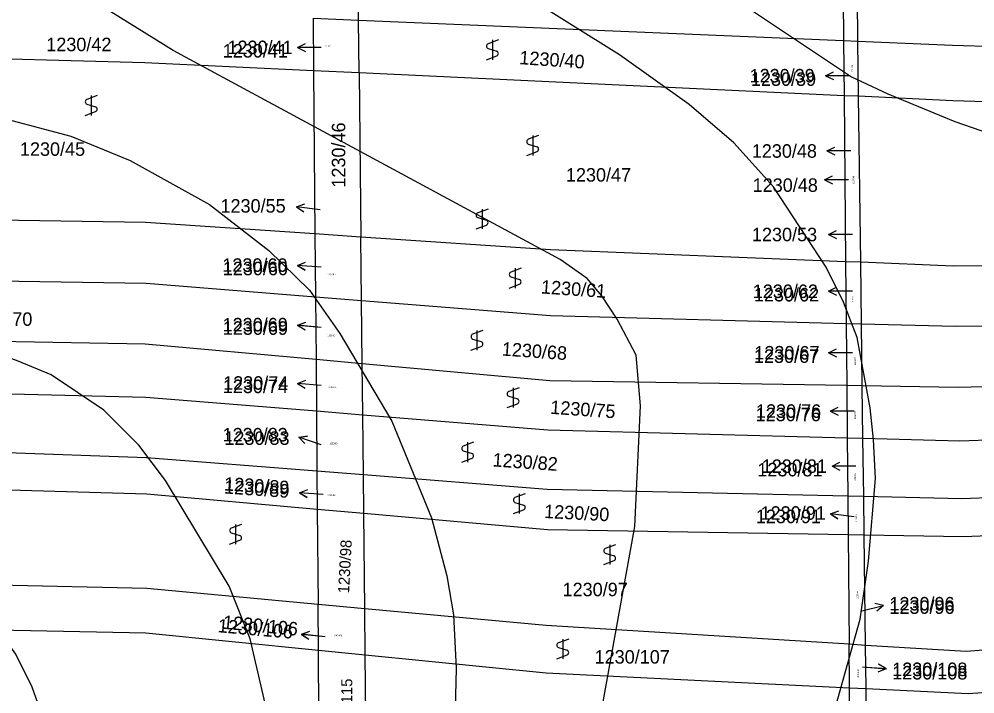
# Model space of a CAD drawing. Extents: x -555860 to -552701, y -1187050 to -1182291.
# Drawn here: x -554089.2 to -553968.7, y -1184633.4 to -1184548.4 of the extents above; entities that cross this region are included whole.
import ezdxf

# ---------------------------------------------------------------- set-up
doc = ezdxf.new("R2010")
doc.units = 0
for name, color, linetype in [('LEG_2b', 7, 'Continuous'), ('Level 16', 7, 'Continuous'), ('Level 25', 7, 'Continuous'), ('Level 40', 7, 'Continuous'), ('Level 41', 7, 'Continuous'), ('navrh_BV', 7, 'Continuous'), ('stav_BV', 7, 'Continuous')]:
    doc.layers.add(name, color=color, linetype=linetype)

msp = doc.modelspace()

# ---------------------------------------------------------------- linework, layer by layer
at = {"layer": 'Level 16'}
for p, q in [((-554054.13, -1184551.93), (-554053.13, -1184551.43)), ((-554051.13, -1184551.93), (-554054.13, -1184551.93)), ((-554054.13, -1184551.93), (-554053.13, -1184552.43)), ((-553987.52, -1184555.5), (-553986.52, -1184555)), ((-553984.52, -1184555.5), (-553987.52, -1184555.5)), ((-553987.52, -1184555.5), (-553986.52, -1184556)), ((-553987.36, -1184564.99), (-553986.36, -1184564.49)), ((-553984.36, -1184564.99), (-553987.36, -1184564.99)), ((-553987.36, -1184564.99), (-553986.36, -1184565.49)), ((-554054.24, -1184572.03), (-554053.18, -1184571.66)), ((-554051.26, -1184572.4), (-554054.24, -1184572.03)), ((-554054.24, -1184572.03), (-554053.31, -1184572.65)), ((-553987.14, -1184575.52), (-553986.14, -1184575.02)), ((-553984.14, -1184575.52), (-553987.14, -1184575.52)), ((-553987.14, -1184575.52), (-553986.14, -1184576.02)), ((-554054.12, -1184579.43), (-554053.09, -1184579)), ((-554051.13, -1184579.63), (-554054.12, -1184579.43)), ((-554054.12, -1184579.43), (-554053.16, -1184580)), ((-553987.14, -1184582.67), (-553986.14, -1184582.17)), ((-553984.14, -1184582.67), (-553987.14, -1184582.67)), ((-553987.14, -1184582.67), (-553986.14, -1184583.17)), ((-554054.12, -1184586.97), (-554053.08, -1184586.55)), ((-554051.13, -1184587.22), (-554054.12, -1184586.97)), ((-554054.12, -1184586.97), (-554053.17, -1184587.55)), ((-553987.14, -1184590.42), (-553986.14, -1184589.92)), ((-553984.14, -1184590.42), (-553987.14, -1184590.42)), ((-553987.14, -1184590.42), (-553986.14, -1184590.92)), ((-554054.12, -1184594.31), (-554053.08, -1184593.89)), ((-554051.13, -1184594.56), (-554054.12, -1184594.31)), ((-554054.12, -1184594.31), (-554053.17, -1184594.89)), ((-553986.93, -1184597.77), (-553985.93, -1184597.27)), ((-553983.93, -1184597.77), (-553986.93, -1184597.77)), ((-553986.93, -1184597.77), (-553985.93, -1184598.27)), ((-554053.97, -1184601.07), (-554052.87, -1184600.92)), ((-554051.13, -1184602.03), (-554053.97, -1184601.07)), ((-554053.97, -1184601.07), (-554053.19, -1184601.87)), ((-553986.71, -1184604.72), (-553985.71, -1184604.22)), ((-553983.71, -1184604.72), (-553986.71, -1184604.72)), ((-553986.71, -1184604.72), (-553985.71, -1184605.22)), ((-554053.86, -1184608.06), (-554052.83, -1184607.64)), ((-554050.87, -1184608.29), (-554053.86, -1184608.06)), ((-554053.86, -1184608.06), (-554052.9, -1184608.63)), ((-553986.91, -1184610.74), (-553985.86, -1184610.35)), ((-553983.93, -1184611.08), (-553986.91, -1184610.74)), ((-553986.91, -1184610.74), (-553985.98, -1184611.35)), ((-553983.14, -1184622.99), (-553980.22, -1184622.29)), ((-553980.22, -1184622.29), (-553981.31, -1184622.03)), ((-553980.22, -1184622.29), (-553981.08, -1184623.01)), ((-554053.62, -1184625.93), (-554052.57, -1184625.53)), ((-554050.63, -1184626.22), (-554053.62, -1184625.93)), ((-554053.62, -1184625.93), (-554052.67, -1184626.52)), ((-553982.89, -1184630.02), (-553979.9, -1184630.25)), ((-553979.9, -1184630.25), (-553980.93, -1184630.67)), ((-553979.9, -1184630.25), (-553980.86, -1184629.68))]:
    msp.add_line(p, q, dxfattribs=at)
at = {"layer": 'Level 25'}
for p, q in [((-554028.78, -1184551), (-554030.08, -1184551.48)), ((-554029.53, -1184551), (-554029.53, -1184553.5)), ((-554030.28, -1184553.5), (-554028.98, -1184553.01)), ((-554030.08, -1184552.08), (-554028.98, -1184552.41)), ((-554079.38, -1184558), (-554080.68, -1184558.48)), ((-554080.68, -1184559.08), (-554079.58, -1184559.41)), ((-554080.13, -1184558), (-554080.13, -1184560.5)), ((-554080.88, -1184560.5), (-554079.58, -1184560.01)), ((-554023.71, -1184563.04), (-554025.01, -1184563.52)), ((-554024.46, -1184563.04), (-554024.46, -1184565.54)), ((-554025.21, -1184565.54), (-554023.91, -1184565.05)), ((-554025.01, -1184564.12), (-554023.91, -1184564.45)), ((-554030.09, -1184572.31), (-554031.39, -1184572.78)), ((-554030.84, -1184572.31), (-554030.84, -1184574.81)), ((-554031.39, -1184573.39), (-554030.29, -1184573.72)), ((-554031.59, -1184574.81), (-554030.29, -1184574.32)), ((-554025.92, -1184579.78), (-554027.22, -1184580.26)), ((-554027.22, -1184580.86), (-554026.12, -1184581.19)), ((-554026.67, -1184579.78), (-554026.67, -1184582.28)), ((-554027.42, -1184582.28), (-554026.12, -1184581.79)), ((-554030.74, -1184587.61), (-554032.04, -1184588.08)), ((-554031.49, -1184587.61), (-554031.49, -1184590.11)), ((-554032.04, -1184588.69), (-554030.94, -1184589.02)), ((-554032.24, -1184590.11), (-554030.94, -1184589.62)), ((-554026.18, -1184594.83), (-554027.48, -1184595.3)), ((-554026.93, -1184594.83), (-554026.93, -1184597.33)), ((-554027.48, -1184595.91), (-554026.38, -1184596.24)), ((-554027.68, -1184597.33), (-554026.38, -1184596.84)), ((-554031.91, -1184601.7), (-554033.21, -1184602.18)), ((-554032.66, -1184601.7), (-554032.66, -1184604.2)), ((-554033.41, -1184604.2), (-554032.11, -1184603.71)), ((-554033.21, -1184602.78), (-554032.11, -1184603.11)), ((-554025.4, -1184608.2), (-554026.7, -1184608.68)), ((-554026.15, -1184608.2), (-554026.15, -1184610.7)), ((-554026.7, -1184609.28), (-554025.6, -1184609.61)), ((-554026.9, -1184610.7), (-554025.6, -1184610.21)), ((-554061.18, -1184612.05), (-554062.48, -1184612.53)), ((-554061.93, -1184612.05), (-554061.93, -1184614.55)), ((-554062.48, -1184613.13), (-554061.38, -1184613.46)), ((-554062.68, -1184614.55), (-554061.38, -1184614.06)), ((-554014, -1184614.61), (-554015.3, -1184615.08)), ((-554014.75, -1184614.61), (-554014.75, -1184617.11)), ((-554015.3, -1184615.69), (-554014.2, -1184616.02)), ((-554015.5, -1184617.11), (-554014.2, -1184616.62)), ((-554019.92, -1184626.5), (-554021.22, -1184626.98)), ((-554020.67, -1184626.5), (-554020.67, -1184629)), ((-554021.22, -1184627.58), (-554020.12, -1184627.91)), ((-554021.42, -1184629), (-554020.12, -1184628.51))]:
    msp.add_line(p, q, dxfattribs=at)
for centre, start, end in [((-554029.95, -1184551.78), 113.579, 246.421), ((-554029.11, -1184552.71), 293.574, 66.426), ((-554080.55, -1184558.78), 113.579, 246.421), ((-554079.71, -1184559.71), 293.574, 66.426), ((-554024.88, -1184563.82), 113.579, 246.421), ((-554024.04, -1184564.75), 293.574, 66.426), ((-554031.26, -1184573.09), 113.579, 246.421), ((-554030.42, -1184574.02), 293.574, 66.426), ((-554027.09, -1184580.56), 113.579, 246.421), ((-554026.25, -1184581.49), 293.574, 66.426), ((-554031.91, -1184588.39), 113.579, 246.421), ((-554031.07, -1184589.32), 293.574, 66.426), ((-554027.35, -1184595.61), 113.579, 246.421), ((-554026.51, -1184596.54), 293.574, 66.426), ((-554033.08, -1184602.48), 113.579, 246.421), ((-554032.24, -1184603.41), 293.574, 66.426), ((-554026.57, -1184608.98), 113.579, 246.421), ((-554025.73, -1184609.91), 293.574, 66.426), ((-554062.35, -1184612.83), 113.579, 246.421), ((-554061.51, -1184613.76), 293.574, 66.426), ((-554015.17, -1184615.39), 113.579, 246.421), ((-554014.33, -1184616.32), 293.574, 66.426), ((-554021.09, -1184627.28), 113.579, 246.421), ((-554020.25, -1184628.21), 293.574, 66.426)]:
    msp.add_arc(centre, 0.329, start, end, dxfattribs=at)
at = {"layer": 'Level 40'}
msp.add_lwpolyline([(-553989.39, -1184646.18), (-553983.15, -1184623.99), (-553982.13, -1184616.7), (-553981.21, -1184606.25), (-553981.47, -1184601.36), (-553981.9, -1184597.37), (-553983.56, -1184588.5), (-553985.27, -1184584.03), (-553987.45, -1184579.62), (-553994.1, -1184569.5), (-553999.09, -1184563.95), (-554004.74, -1184559.12), (-554013.51, -1184552.86), (-554075.49, -1184514.18), (-554093.52, -1184501.84), (-554121.13, -1184480.89)], dxfattribs=at)
at = {"layer": 'Level 41'}
for points in [[(-554078.34, -1184461.46), (-554066.71, -1184492.2), (-554062.73, -1184498.26), (-554054.56, -1184508.05), (-554042.33, -1184518.28), (-554017.98, -1184533.92), (-554002.28, -1184543.57), (-553984.26, -1184555.64), (-553979.66, -1184557.8), (-553971.24, -1184561.26), (-553963.46, -1184563.95), (-553960.35, -1184565.22), (-553956.8, -1184567.14), (-553950.15, -1184572), (-553946.4, -1184577.13), (-553944.32, -1184582.12), (-553943.22, -1184589.97), (-553942.9, -1184594.92), (-553943.91, -1184602.08), (-553945.04, -1184608.29), (-553946.26, -1184617.06), (-553946.82, -1184627.04), (-553946.4, -1184644.51)], [(-554019.34, -1184655.33), (-554011.57, -1184612.34), (-554010.88, -1184597.09), (-554011.43, -1184590.72), (-554013.82, -1184586.18), (-554015.73, -1184583.23), (-554017.61, -1184581.06), (-554021, -1184578.65), (-554069.81, -1184552.31), (-554097.95, -1184534.84), (-554101.42, -1184531.37), (-554107.11, -1184524.16), (-554109.74, -1184518.34), (-554114.45, -1184503.36), (-554117.09, -1184498.37), (-554125.6, -1184486.67)], [(-554094.14, -1184560.11), (-554082.7, -1184563.12), (-554075.22, -1184566.17), (-554065.23, -1184571.72), (-554057.74, -1184577.54), (-554052.61, -1184582.53), (-554048.76, -1184587.99), (-554042.21, -1184599.03), (-554037.22, -1184611.24), (-554035.27, -1184618.52), (-554034.45, -1184623.44), (-554034.11, -1184630.23), (-554034.31, -1184638.69)], [(-554058.02, -1184635.36), (-554060.1, -1184626.49), (-554062.74, -1184619.83), (-554070.78, -1184606.52), (-554074.11, -1184602.08), (-554078.54, -1184597.65), (-554085.2, -1184593.21), (-554089.35, -1184591.46), (-554092.96, -1184590.16), (-554100.73, -1184588.5), (-554124.02, -1184586.42), (-554129.95, -1184585.68), (-554141.22, -1184582.95), (-554144.82, -1184580.59), (-554146.76, -1184578.1), (-554145.92, -1184566.89)], [(-554085.54, -1184713.98), (-554086.03, -1184708.3), (-554086.17, -1184695.54), (-554082.7, -1184652.55), (-554083.4, -1184645.9), (-554084.73, -1184640.63), (-554087.56, -1184632.59), (-554089.64, -1184628.43), (-554092.49, -1184624.46), (-554095.46, -1184620.94), (-554099.26, -1184617.53), (-554104.61, -1184613.73), (-554110.71, -1184610.68), (-554119.86, -1184607.91), (-554128.3, -1184606.31), (-554152.19, -1184602.51), (-554161.6, -1184600.28), (-554163.26, -1184599.03), (-554165.34, -1184595.98), (-554165.9, -1184593.77), (-554164.57, -1184590.8), (-554163.4, -1184589.19), (-554153.38, -1184573.23)]]:
    msp.add_lwpolyline(points, dxfattribs=at)
at = {"layer": 'navrh_BV'}
for p, q in [((-554046.41, -1184548.49), (-554046.54, -1184535.29)), ((-553985.38, -1184538.88), (-553985.27, -1184551.06)), ((-553983.45, -1184551.14), (-553983.6, -1184538.99)), ((-554052.14, -1184548.25), (-554046.41, -1184548.49)), ((-554052.14, -1184548.25), (-554052.09, -1184554.88)), ((-554046.41, -1184548.49), (-553985.27, -1184551.06)), ((-554046.34, -1184555.15), (-554046.41, -1184548.49)), ((-553985.27, -1184551.06), (-553983.45, -1184551.14)), ((-553985.27, -1184551.06), (-553985.2, -1184558.02)), ((-553983.45, -1184551.14), (-553971.51, -1184551.64)), ((-553983.36, -1184558.1), (-553983.45, -1184551.14)), ((-553971.51, -1184551.64), (-553926.18, -1184552.98)), ((-554073.35, -1184553.88), (-554113.41, -1184552.77)), ((-554052.09, -1184554.88), (-554073.35, -1184553.88)), ((-554046.34, -1184555.15), (-554052.09, -1184554.88)), ((-554052.09, -1184554.88), (-554051.92, -1184575.45)), ((-553985.2, -1184558.02), (-554046.34, -1184555.15)), ((-554046.34, -1184555.15), (-554046.12, -1184575.85)), ((-553983.36, -1184558.1), (-553985.2, -1184558.02)), ((-553985.2, -1184558.02), (-553985, -1184578.95)), ((-553971.48, -1184558.66), (-553983.36, -1184558.1)), ((-553983.09, -1184579.02), (-553983.36, -1184558.1)), ((-553923.79, -1184560.15), (-553971.48, -1184558.66)), ((-554073.3, -1184574.01), (-554134.8, -1184572.99)), ((-554051.92, -1184575.45), (-554073.3, -1184574.01)), ((-554051.92, -1184575.45), (-554051.85, -1184583.37)), ((-554046.12, -1184575.85), (-554051.92, -1184575.45)), ((-554046.04, -1184583.83), (-554046.12, -1184575.85)), ((-554022.23, -1184577.46), (-554046.12, -1184575.85)), ((-553985, -1184578.95), (-554022.23, -1184577.46)), ((-553985, -1184578.95), (-553984.93, -1184586.72)), ((-553983.09, -1184579.02), (-553985, -1184578.95)), ((-553983, -1184586.77), (-553983.09, -1184579.02)), ((-553971.45, -1184579.49), (-553983.09, -1184579.02)), ((-553923.5, -1184579.36), (-553971.45, -1184579.49)), ((-554136.89, -1184580.6), (-554073.2, -1184581.67)), ((-554073.2, -1184581.67), (-554051.85, -1184583.37)), ((-554051.85, -1184583.37), (-554046.04, -1184583.83)), ((-554051.85, -1184583.37), (-554051.78, -1184591.27)), ((-554046.04, -1184583.83), (-554022.22, -1184585.72)), ((-554045.95, -1184591.8), (-554046.04, -1184583.83)), ((-554022.22, -1184585.72), (-553984.93, -1184586.72)), ((-553984.93, -1184586.72), (-553983, -1184586.77)), ((-553984.93, -1184586.72), (-553984.85, -1184594.55)), ((-553983, -1184586.77), (-553971.17, -1184587.09)), ((-553982.9, -1184594.58), (-553983, -1184586.77)), ((-553971.17, -1184587.09), (-553923.39, -1184586.58)), ((-554073.31, -1184589.32), (-554138.96, -1184588.15)), ((-554051.78, -1184591.27), (-554073.31, -1184589.32)), ((-554045.95, -1184591.8), (-554051.78, -1184591.27)), ((-554051.78, -1184591.27), (-554051.73, -1184597.76)), ((-554022.29, -1184593.94), (-554045.95, -1184591.8)), ((-554045.89, -1184598.24), (-554045.95, -1184591.8)), ((-553984.85, -1184594.55), (-554022.29, -1184593.94)), ((-553923.28, -1184593.78), (-553970.82, -1184594.78)), ((-554140.65, -1184594.31), (-554073.23, -1184596.01)), ((-553982.9, -1184594.58), (-553984.85, -1184594.55)), ((-553984.85, -1184594.55), (-553984.79, -1184601.14)), ((-553970.82, -1184594.78), (-553982.9, -1184594.58)), ((-553982.81, -1184601.19), (-553982.9, -1184594.58)), ((-554073.23, -1184596.01), (-554051.73, -1184597.76)), ((-554051.73, -1184597.76), (-554045.89, -1184598.24)), ((-554051.73, -1184597.76), (-554051.67, -1184605.36)), ((-554045.89, -1184598.24), (-554022.54, -1184600.14)), ((-554045.81, -1184605.82), (-554045.89, -1184598.24)), ((-554022.54, -1184600.14), (-553984.79, -1184601.14)), ((-553970.61, -1184601.51), (-553923.19, -1184600.13)), ((-554073.17, -1184603.65), (-554142.55, -1184601.22)), ((-553984.79, -1184601.14), (-553982.81, -1184601.19)), ((-553984.79, -1184601.14), (-553984.72, -1184608.51)), ((-553982.81, -1184601.19), (-553970.61, -1184601.51)), ((-553982.72, -1184608.55), (-553982.81, -1184601.19)), ((-554051.67, -1184605.36), (-554073.17, -1184603.65)), ((-554143.91, -1184606.17), (-554073.11, -1184608.21)), ((-554045.81, -1184605.82), (-554051.67, -1184605.36)), ((-554051.67, -1184605.36), (-554051.63, -1184610.12)), ((-554022.63, -1184607.66), (-554045.81, -1184605.82)), ((-554045.76, -1184610.64), (-554045.81, -1184605.82)), ((-553923.08, -1184606.99), (-553970.34, -1184608.83)), ((-554073.11, -1184608.21), (-554051.63, -1184610.12)), ((-553984.72, -1184608.51), (-554022.63, -1184607.66)), ((-553982.72, -1184608.55), (-553984.72, -1184608.51)), ((-553984.72, -1184608.51), (-553984.68, -1184613.34)), ((-553970.34, -1184608.83), (-553982.72, -1184608.55)), ((-553982.66, -1184613.38), (-553982.72, -1184608.55)), ((-554051.63, -1184610.12), (-554045.76, -1184610.64)), ((-554051.63, -1184610.12), (-554051.53, -1184622.14)), ((-554045.76, -1184610.64), (-554022.61, -1184612.69)), ((-554045.63, -1184622.68), (-554045.76, -1184610.64)), ((-553970.15, -1184613.59), (-553923.02, -1184611.45)), ((-554022.61, -1184612.69), (-553984.68, -1184613.34)), ((-553984.68, -1184613.34), (-553982.66, -1184613.38)), ((-553984.68, -1184613.34), (-553984.54, -1184627.17)), ((-553982.66, -1184613.38), (-553970.15, -1184613.59)), ((-553982.49, -1184627.3), (-553982.66, -1184613.38)), ((-554073.1, -1184620.15), (-554147.29, -1184618.48)), ((-554051.53, -1184622.14), (-554073.1, -1184620.15)), ((-554045.63, -1184622.68), (-554051.53, -1184622.14)), ((-554051.48, -1184627.91), (-554051.53, -1184622.14)), ((-554022.74, -1184624.79), (-554045.63, -1184622.68)), ((-554045.57, -1184628.5), (-554045.63, -1184622.68)), ((-554149.34, -1184624.18), (-554073.23, -1184625.74)), ((-553984.54, -1184627.17), (-554022.74, -1184624.79)), ((-553922.82, -1184624.47), (-553969.81, -1184628.09)), ((-554073.23, -1184625.74), (-554051.48, -1184627.91)), ((-553982.49, -1184627.3), (-553984.54, -1184627.17)), ((-553984.49, -1184632.65), (-553984.54, -1184627.17)), ((-553969.81, -1184628.09), (-553982.49, -1184627.3)), ((-553982.42, -1184632.75), (-553982.49, -1184627.3)), ((-554051.48, -1184627.91), (-554045.57, -1184628.5)), ((-554051.38, -1184640.11), (-554051.48, -1184627.91)), ((-554045.57, -1184628.5), (-554022.77, -1184630.78)), ((-554045.44, -1184640.73), (-554045.57, -1184628.5)), ((-553969.54, -1184633.38), (-553922.74, -1184630.05)), ((-554022.77, -1184630.78), (-553984.49, -1184632.65)), ((-553984.49, -1184632.65), (-553982.42, -1184632.75)), ((-553984.37, -1184645.19), (-553984.49, -1184632.65)), ((-553982.42, -1184632.75), (-553969.54, -1184633.38)), ((-553982.26, -1184645.3), (-553982.42, -1184632.75))]:
    msp.add_line(p, q, dxfattribs=at)
at = {"layer": 'stav_BV'}
for p, q in [((-554054.13, -1184551.93), (-554053.13, -1184551.43)), ((-554051.13, -1184551.93), (-554054.13, -1184551.93)), ((-554054.13, -1184551.93), (-554053.13, -1184552.43)), ((-553987.52, -1184555.5), (-553986.52, -1184555)), ((-553984.52, -1184555.5), (-553987.52, -1184555.5)), ((-553987.52, -1184555.5), (-553986.52, -1184556)), ((-553987.65, -1184568.61), (-553986.65, -1184568.11)), ((-553984.65, -1184568.61), (-553987.65, -1184568.61)), ((-553987.65, -1184568.61), (-553986.65, -1184569.11)), ((-554054.12, -1184579.42), (-554053.09, -1184578.99)), ((-554051.13, -1184579.63), (-554054.12, -1184579.42)), ((-554054.12, -1184579.42), (-554053.16, -1184579.99)), ((-553987.14, -1184582.67), (-553986.14, -1184582.17)), ((-553984.14, -1184582.67), (-553987.14, -1184582.67)), ((-553987.14, -1184582.67), (-553986.14, -1184583.17)), ((-554054.12, -1184586.96), (-554053.08, -1184586.55)), ((-554051.13, -1184587.22), (-554054.12, -1184586.96)), ((-554054.12, -1184586.96), (-554053.17, -1184587.54)), ((-553987.14, -1184590.42), (-553986.14, -1184589.92)), ((-553984.14, -1184590.42), (-553987.14, -1184590.42)), ((-553987.14, -1184590.42), (-553986.14, -1184590.92)), ((-554054.12, -1184594.3), (-554053.08, -1184593.89)), ((-554051.13, -1184594.56), (-554054.12, -1184594.3)), ((-554054.12, -1184594.3), (-554053.17, -1184594.89)), ((-553986.93, -1184597.77), (-553985.93, -1184597.27)), ((-553983.93, -1184597.77), (-553986.93, -1184597.77)), ((-553986.93, -1184597.77), (-553985.93, -1184598.27)), ((-554053.97, -1184601.05), (-554052.86, -1184600.91)), ((-554051.13, -1184602.03), (-554053.97, -1184601.05)), ((-554053.97, -1184601.05), (-554053.18, -1184601.85)), ((-553986.71, -1184604.72), (-553985.71, -1184604.22)), ((-553983.71, -1184604.72), (-553986.71, -1184604.72)), ((-553986.71, -1184604.72), (-553985.71, -1184605.22)), ((-554053.86, -1184608.08), (-554052.83, -1184607.65)), ((-554050.87, -1184608.29), (-554053.86, -1184608.08)), ((-554053.86, -1184608.08), (-554052.9, -1184608.65)), ((-553986.91, -1184610.71), (-553985.85, -1184610.34)), ((-553983.93, -1184611.08), (-553986.91, -1184610.71)), ((-553986.91, -1184610.71), (-553985.98, -1184611.33)), ((-553983.14, -1184622.99), (-553980.23, -1184622.26)), ((-553980.23, -1184622.26), (-553981.32, -1184622.02)), ((-553980.23, -1184622.26), (-553981.08, -1184622.99)), ((-554053.61, -1184625.91), (-554052.57, -1184625.51)), ((-554050.63, -1184626.22), (-554053.61, -1184625.91)), ((-554053.61, -1184625.91), (-554052.67, -1184626.51)), ((-553982.89, -1184630.02), (-553979.9, -1184630.23)), ((-553979.9, -1184630.23), (-553980.93, -1184630.66)), ((-553979.9, -1184630.23), (-553980.86, -1184629.66))]:
    msp.add_line(p, q, dxfattribs=at)

# ---------------------------------------------------------------- texts
at = {"layer": 'LEG_2b'}
for s, height, p in [('1230/42', 1.7, (-554085.8, -1184552.41)), ('1230/41', 1.7, (-554063.55, -1184553.21)), ('1230/41', 0.2, (-554050.74, -1184551.86)), ('1230/39', 1.7, (-553996.94, -1184556.78)), ('1230/45', 1.7, (-554089.12, -1184565.6)), ('1230/47', 1.7, (-554020.27, -1184568.85)), ('1230/48', 1.7, (-553996.72, -1184570.14)), ('1230/60', 1.7, (-554063.54, -1184580.65)), ('1230/60', 0.2, (-554050.35, -1184580.64)), ('1230/62', 1.7, (-553996.56, -1184583.95)), ('1230/70', 1.7, (-554095.77, -1184587.03)), ('1230/69', 1.7, (-554063.54, -1184588.16)), ('1230/69', 0.2, (-554050.35, -1184588.35)), ('1230/67', 1.7, (-553996.56, -1184591.7)), ('1230/74', 1.7, (-554063.54, -1184595.51)), ('1230/74', 0.2, (-554050.22, -1184594.85)), ('1230/76', 1.7, (-553996.35, -1184599.05)), ('1230/83', 1.7, (-554063.34, -1184602.03)), ('1230/83', 0.2, (-554050.09, -1184601.96)), ('1230/81', 1.7, (-553996.13, -1184606)), ('1230/89', 0.2, (-554050.35, -1184608.46)), ('1230/91', 1.7, (-553996.32, -1184611.9)), ('1230/97', 1.7, (-554020.69, -1184621.11)), ('1230/96', 1.7, (-553979.48, -1184623.33)), ('1230/106', 0.2, (-554049.64, -1184626.17)), ('1230/107', 1.7, (-554016.65, -1184629.6)), ('1230/108', 1.7, (-553979.13, -1184631.6))]:
    msp.add_text(s, height=height, dxfattribs=at).set_placement(p)
for s, height, rotation, p in [('1230/40', 1.7, 356, (-554026.18, -1184554.04)), ('1230/39', 0.2, 88, (-553984.11, -1184555.16)), ('1230/46', 1.7, 90, (-554048.09, -1184569.61)), ('1230/48', 0.2, 90, (-553983.9, -1184569.13)), ('1230/61', 1.7, 356, (-554023.45, -1184582.94)), ('1230/62', 0.2, 90, (-553984.01, -1184584.19)), ('1230/68', 1.7, 356, (-554028.39, -1184590.77)), ('1230/67', 0.2, 90, (-553983.69, -1184591.98)), ('1230/75', 1.7, 356, (-554022.28, -1184598.11)), ('1230/76', 0.2, 90, (-553983.69, -1184598.78)), ('1230/82', 1.7, 356, (-554029.56, -1184604.74)), ('1230/81', 0.2, 90, (-553983.69, -1184606.58)), ('1230/89', 1.7, 356, (-554063.39, -1184608.15)), ('1230/90', 1.7, 357, (-554023.05, -1184611.24)), ('1230/91', 0.2, 90, (-553983.55, -1184611.77)), ('1230/98', 1.4, 87, (-554047.62, -1184620.78)), ('1230/96', 0.2, 88, (-553983.41, -1184621.42)), ('1230/106', 1.7, 355, (-554064.22, -1184625.64)), ('1230/108', 0.2, 90, (-553983.33, -1184631.45)), ('1230/115', 1.4, 90, (-554047.21, -1184639.29))]:
    msp.add_text(s, height=height, rotation=rotation, dxfattribs=at).set_placement(p)
at = {"layer": 'Level 16'}
for s, p in [('1230/41', (-554062.95, -1184552.78)), ('1230/39', (-553997.11, -1184556.35)), ('1230/48', (-553996.83, -1184565.84)), ('1230/55', (-554063.83, -1184572.76)), ('1230/53', (-553996.81, -1184576.37)), ('1230/60', (-554063.6, -1184580.22)), ('1230/62', (-553996.71, -1184583.52)), ('1230/69', (-554063.56, -1184587.73)), ('1230/67', (-553996.51, -1184591.27)), ('1230/74', (-554063.49, -1184595.08)), ('1230/76', (-553996.3, -1184598.62)), ('1230/83', (-554063.56, -1184601.6)), ('1230/81', (-553995.58, -1184605.57)), ('1230/91', (-553995.72, -1184611.47)), ('1230/96', (-553979.48, -1184622.9)), ('1230/108', (-553979.13, -1184631.17))]:
    msp.add_text(s, height=1.7, dxfattribs=at).set_placement(p)
for s, rotation, p in [('1230/89', 356.4, (-554063.42, -1184607.77)), ('1230/106', 354.6, (-554063.59, -1184625.2))]:
    msp.add_text(s, height=1.7, rotation=rotation, dxfattribs=at).set_placement(p)

doc.saveas('drawing.dxf')
